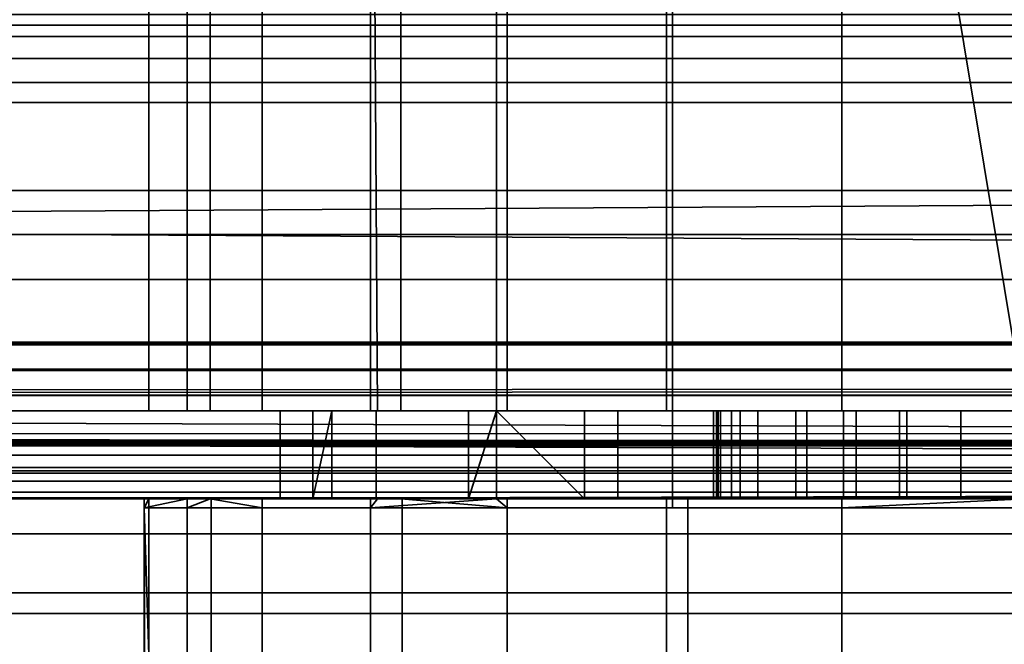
# Model space of a CAD drawing. Header units: millimetres. Extents: x -503 to 6703, y -110 to 249.
# Tile 1006 of 1056: x 4080.59 to 4091.77, y -29.65 to -22.56. Entities that reach past the tile are written whole.
import ezdxf

# ---------------------------------------------------------------- set-up
doc = ezdxf.new("R2010")
doc.units = ezdxf.units.MM
doc.layers.add('152', color=7, linetype='Continuous', true_color=0xffffff)

# ---------------------------------------------------------------- blocks, each defined once
blk = doc.blocks.new('UG_SURFACE_310')
at = {"layer": '152', "color": 250, "linetype": 'Continuous', "lineweight": 35}
for points in [[(4037.5, -21.648, 0.728), (4962.5, -21.648, 0.728), (4962.5, -22.621, 1.379), (4037.5, -22.621, 1.379)], [(4037.5, -23.5, 23.5), (4962.5, -23.5, 23.5), (4962.5, -22.5, 23.5), (4037.5, -22.5, 23.5)], [(4037.5, -22.621, 1.379), (4962.5, -22.621, 1.379), (4962.5, -23.272, 2.352), (4037.5, -23.272, 2.352)], [(4037.5, -23.272, 2.352), (4962.5, -23.272, 2.352), (4962.5, -23.5, 3.5), (4037.5, -23.5, 3.5)], [(4037.5, -23.5, 3.5), (4962.5, -23.5, 3.5), (4962.5, -23.5, 23.5), (4037.5, -23.5, 23.5)]]:
    blk.add_3dface(points, dxfattribs=at)
blk = doc.blocks.new('UG_SURFACE_311')
at = {"layer": '152', "color": 252, "linetype": 'Continuous', "lineweight": 35}
for points in [[(4037.5, -20.228, 24), (4962.5, -20.228, 24), (4962.5, -23.5, 24), (4037.5, -23.5, 24)], [(4037.5, -24.5, 30.5), (4962.5, -24.5, 30.5), (4962.5, -20.25, 30.5), (4037.5, -20.25, 30.5)], [(4037.5, -23, 28), (4962.5, -23, 28), (4962.5, -23.5, 29.5), (4037.5, -23.5, 29.5)], [(4037.5, -23.5, 26.5), (4962.5, -23.5, 26.5), (4962.5, -23, 28), (4037.5, -23, 28)], [(4037.5, -23.5, 0.5), (4962.5, -23.5, 0.5), (4962.5, -24.5, 0.5), (4037.5, -24.5, 0.5)], [(4037.5, -23.5, 24), (4962.5, -23.5, 24), (4962.5, -23.5, 0.5), (4037.5, -23.5, 0.5)], [(4037.5, -23.5, 29.5), (4962.5, -23.5, 29.5), (4962.5, -24.5, 29.5), (4037.5, -24.5, 29.5)], [(4037.5, -24.5, 26.5), (4962.5, -24.5, 26.5), (4962.5, -23.5, 26.5), (4037.5, -23.5, 26.5)], [(4037.5, -24.5, 0.5), (4962.5, -24.5, 0.5), (4962.5, -24.5, 26.5), (4037.5, -24.5, 26.5)], [(4037.5, -24.5, 29.5), (4962.5, -24.5, 29.5), (4962.5, -24.5, 30.5), (4037.5, -24.5, 30.5)]]:
    blk.add_3dface(points, dxfattribs=at)
blk = doc.blocks.new('UG_SURFACE_313')
at = {"layer": '152', "color": 35, "linetype": 'Continuous', "lineweight": 35}
for points in [[(4088, -13.4, 1108), (4096, -13.4, 1108), (4096, -28.1, 1108), (4088, -28.1, 1108)], [(4088, -13.4, 1100), (4088, -13.4, 1108), (4088, -28.1, 1108), (4088, -28.1, 1100)], [(4096, -13.4, 1100), (4088, -13.4, 1100), (4088, -28.1, 1100), (4096, -28.1, 1100)], [(4040, -14.5, 1002), (4114, -14.5, 1002), (4114, -27, 1002), (4040, -27, 1002)], [(4114, -14.5, 1159), (4040, -14.5, 1159), (4040, -27, 1159), (4114, -27, 1159)], [(4082.75, -14.5, 1003), (4079.25, -14.5, 1003), (4079.25, -27, 1003), (4082.75, -27, 1003)], [(4079.25, -14.5, 1158), (4082.75, -14.5, 1158), (4082.75, -27, 1158), (4079.25, -27, 1158)], [(4082.75, -14.5, 1107.185), (4082.055, -14.5, 1105.045), (4082.055, -27, 1105.045), (4082.75, -27, 1107.185)], [(4082.489, -14.5, 1100.91), (4082.489, -27, 1100.91), (4082.055, -27, 1105.045), (4082.055, -14.5, 1105.045)], [(4082.75, -27, 1100.459), (4082.489, -27, 1100.91), (4082.489, -14.5, 1100.91), (4082.75, -14.5, 1100.459)], [(4086, -14.5, 1003), (4082.75, -14.5, 1003), (4082.75, -27, 1003), (4086, -27, 1003)], [(4082.75, -14.5, 1158), (4086, -14.5, 1158), (4086, -27, 1158), (4082.75, -27, 1158)], [(4082.75, -27, 1107.185), (4083.34, -27, 1109), (4083.34, -14.5, 1109), (4082.75, -14.5, 1107.185)], [(4082.75, -14.5, 1100.459), (4084.569, -14.5, 1097.309), (4084.569, -27, 1097.309), (4082.75, -27, 1100.459)], [(4084.916, -14.5, 1110.75), (4083.34, -14.5, 1109), (4083.34, -27, 1109), (4084.916, -27, 1110.75)], [(4084.569, -14.5, 1097.309), (4086, -14.5, 1096.269), (4086, -27, 1096.269), (4084.65, -27, 1097.25)], [(4084.65, -27, 1097.25), (4084.569, -27, 1097.309), (4084.569, -14.5, 1097.309)], [(4086, -14.5, 1111.955), (4084.916, -14.5, 1110.75), (4084.916, -27, 1110.75), (4086, -27, 1111.955)], [(4098, -14.5, 1003), (4086, -14.5, 1003), (4086, -27, 1003), (4098, -27, 1003)], [(4086, -14.5, 1158), (4098, -14.5, 1158), (4098, -27, 1158), (4086, -27, 1158)], [(4086, -27, 1111.955), (4086.122, -27, 1112.09), (4086.122, -14.5, 1112.09), (4086, -14.5, 1111.955)], [(4086, -14.5, 1096.269), (4087.933, -14.5, 1094.864), (4087.933, -27, 1094.864), (4086, -27, 1096.269)], [(4086.122, -14.5, 1112.09), (4086.122, -27, 1112.09), (4089.921, -27, 1113.781), (4089.921, -14.5, 1113.781)], [(4092, -14.5, 1094), (4092, -27, 1094), (4087.933, -27, 1094.864), (4087.933, -14.5, 1094.864)], [(4094.079, -14.5, 1113.781), (4089.921, -14.5, 1113.781), (4092, -27, 1114)], [(4089.921, -14.5, 1113.781), (4089.921, -27, 1113.781), (4092, -27, 1114)], [(4963, -30, 2017), (4963, -19.41, 2017), (4037, -19.41, 2017), (4037, -24.75, 2017)], [(4039, -19.41, 30.5), (4961, -19.41, 30.5), (4037, -25, 30.5), (4037, -24.75, 30.5)], [(4961, -19.41, 30.5), (4963, -19.41, 30.5), (4963, -25, 30.5), (4037, -25, 30.5)], [(4127, -22.753, 1171.853), (4040, -22.753, 1171.853), (4040, -19.5, 1172.5), (4127, -19.5, 1172.5)], [(4127, -19.5, 996.5), (4040, -19.5, 996.5), (4040, -22.753, 997.147), (4127, -22.753, 997.147)], [(4127, -25.51, 1170.01), (4040, -25.51, 1170.01), (4040, -22.753, 1171.853), (4127, -22.753, 1171.853)], [(4127, -22.753, 997.147), (4040, -22.753, 997.147), (4040, -25.51, 998.99), (4127, -25.51, 998.99)], [(4037, -24.75, 2017), (4037, -30, 2017), (4963, -30, 2017)], [(4037, -30), (4037, -25), (4963, -25), (4963, -30)], [(4037, -25), (4037, -25, 30.5), (4963, -25, 30.5), (4963, -25)], [(4127, -27.353, 1167.253), (4040, -27.353, 1167.253), (4040, -25.51, 1170.01), (4127, -25.51, 1170.01)], [(4127, -25.51, 998.99), (4040, -25.51, 998.99), (4040, -27.353, 1001.747), (4127, -27.353, 1001.747)], [(4040, -27, 1002), (4114, -27, 1002), (4113.979, -27.257, 1002.051)], [(4113.979, -27.257, 1002.051), (4040, -27.26, 1002.035), (4040, -27, 1002)], [(4114, -27, 1159), (4040, -27, 1159), (4040, -27.383, 1158.924), (4113.968, -27.383, 1158.924)], [(4079.25, -27, 1110.75), (4082.75, -27, 1110.75), (4082.75, -27, 1107.185), (4082.055, -27, 1105.045)], [(4082.055, -27, 1105.045), (4082.489, -27, 1100.91), (4079.25, -27, 1097.25), (4079.25, -27, 1110.75)], [(4082.489, -27, 1100.91), (4082.75, -27, 1100.459), (4082.75, -27, 1097.25), (4079.25, -27, 1097.25)], [(4082.75, -27, 1158), (4082.75, -27, 1129.75), (4079.25, -27, 1129.75), (4079.25, -27, 1158)], [(4082.75, -27, 1129.75), (4082.75, -27, 1110.75), (4079.25, -27, 1110.75), (4079.25, -27, 1129.75)], [(4082.75, -27, 1097.25), (4082.75, -27, 1090.5), (4079.25, -27, 1090.5), (4079.25, -27, 1097.25)], [(4082.75, -27, 1090.5), (4082.75, -27, 1035), (4079.25, -27, 1035), (4079.25, -27, 1090.5)], [(4082.75, -27, 1035), (4082.75, -27, 1014.25), (4079.25, -27, 1014.25), (4079.25, -27, 1035)], [(4082.75, -27, 1014.25), (4082.75, -27, 1003), (4079.25, -27, 1003), (4079.25, -27, 1014.25)], [(4082.75, -27, 1090.5), (4086, -27, 1090.5), (4086, -27, 1037.918), (4085.684, -27, 1037.689)], [(4082.75, -27, 1035), (4083.917, -27, 1034.629), (4083.546, -27, 1031.115)], [(4083.546, -27, 1031.115), (4082.75, -27, 1014.25), (4082.75, -27, 1035)], [(4083.546, -27, 1031.115), (4084.637, -27, 1027.753), (4082.75, -27, 1014.25)], [(4082.75, -27, 1035), (4084.131, -27, 1035), (4083.917, -27, 1034.629)], [(4082.75, -27, 1110.75), (4082.75, -27, 1129.75), (4086, -27, 1129.75), (4086, -27, 1111.955)], [(4082.75, -27, 1110.75), (4084.916, -27, 1110.75), (4083.34, -27, 1109)], [(4082.75, -27, 1097.25), (4082.75, -27, 1100.459), (4084.569, -27, 1097.309)], [(4082.75, -27, 1090.5), (4082.75, -27, 1097.25), (4084.65, -27, 1097.25)], [(4084.65, -27, 1097.25), (4086, -27, 1096.269), (4086, -27, 1090.5), (4082.75, -27, 1090.5)], [(4084.569, -27, 1097.309), (4084.65, -27, 1097.25), (4082.75, -27, 1097.25)], [(4083.34, -27, 1109), (4082.75, -27, 1107.185), (4082.75, -27, 1110.75)], [(4086, -27, 1111.955), (4084.916, -27, 1110.75), (4082.75, -27, 1110.75)], [(4084.637, -27, 1027.753), (4086, -27, 1026.238), (4086, -27, 1014.25), (4082.75, -27, 1014.25)], [(4085.684, -27, 1037.689), (4084.131, -27, 1035), (4082.75, -27, 1035), (4082.75, -27, 1090.5)], [(4086, -27, 1158), (4086, -27, 1129.75), (4082.75, -27, 1129.75), (4082.75, -27, 1158)], [(4086, -27, 1014.25), (4086, -27, 1003), (4082.75, -27, 1003), (4082.75, -27, 1014.25)], [(4083.546, -28, 1031.115), (4083.546, -27, 1031.115), (4083.917, -27, 1034.629), (4083.917, -28, 1034.629)], [(4084.637, -28, 1027.753), (4084.637, -27, 1027.753), (4083.546, -27, 1031.115), (4083.546, -28, 1031.115)], [(4083.917, -28, 1034.629), (4083.917, -27, 1034.629), (4084.131, -27, 1035)], [(4084.131, -27, 1035), (4085.684, -27, 1037.689), (4085.684, -28, 1037.689), (4083.917, -28, 1034.629)], [(4086, -27, 1026.238), (4084.637, -27, 1027.753), (4084.637, -28, 1027.753), (4087, -28, 1025.126)], [(4085.684, -28, 1037.689), (4085.684, -27, 1037.689), (4086, -27, 1037.918)], [(4086, -27, 1037.918), (4088.543, -27, 1039.765), (4088.543, -28, 1039.765), (4085.684, -28, 1037.689)], [(4087, -28, 1025.126), (4087, -27, 1025.126), (4086, -27, 1026.238)], [(4098, -27, 1129.75), (4086, -27, 1129.75), (4091.272, -27, 1145.576), (4092.728, -27, 1145.576)], [(4086, -27, 1129.75), (4088.969, -27, 1147.25), (4089.943, -27, 1146.168)], [(4086, -27, 1158), (4098, -27, 1158), (4092, -27, 1152.5), (4090.577, -27, 1152.197)], [(4089.943, -27, 1146.168), (4091.272, -27, 1145.576), (4086, -27, 1129.75)], [(4086, -27, 1129.75), (4086, -27, 1158), (4088.671, -27, 1150.082), (4088.519, -27, 1148.634)], [(4090.577, -27, 1152.197), (4089.399, -27, 1151.342), (4086, -27, 1158)], [(4089.399, -27, 1151.342), (4088.671, -27, 1150.082), (4086, -27, 1158)], [(4088.519, -27, 1148.634), (4088.969, -27, 1147.25), (4086, -27, 1129.75)], [(4086, -27, 1090.5), (4088.5, -27, 1083.5), (4088.5, -27, 1081.5)], [(4086, -27, 1090.5), (4088.767, -27, 1084.839), (4088.5, -27, 1083.5)], [(4086, -27, 1090.5), (4089.525, -27, 1085.975), (4088.767, -27, 1084.839)], [(4086, -27, 1090.5), (4098, -27, 1090.5), (4092, -27, 1087), (4090.661, -27, 1086.734)], [(4090.661, -27, 1086.734), (4089.525, -27, 1085.975), (4086, -27, 1090.5)], [(4088.5, -27, 1081.5), (4092, -27, 1040.5), (4088.543, -27, 1039.765), (4086, -27, 1090.5)], [(4098, -27, 1003), (4086, -27, 1003), (4090.086, -27, 1008.381), (4092, -27, 1008)], [(4086, -27, 1003), (4088.464, -27, 1009.465), (4090.086, -27, 1008.381)], [(4086, -27, 1014.25), (4087, -27, 1014.25), (4087, -27, 1013)], [(4087, -27, 1013), (4087.38, -27, 1011.087), (4086, -27, 1003), (4086, -27, 1014.25)], [(4087.38, -27, 1011.087), (4088.464, -27, 1009.465), (4086, -27, 1003)], [(4086, -27, 1090.5), (4087.933, -27, 1094.864), (4092, -27, 1094)], [(4092, -27, 1094), (4096.067, -27, 1094.864), (4098, -27, 1090.5), (4086, -27, 1090.5)], [(4086, -27, 1090.5), (4086, -27, 1096.269), (4087.933, -27, 1094.864)], [(4092, -27, 1114), (4089.921, -27, 1113.781), (4086, -27, 1129.75), (4098, -27, 1129.75)], [(4089.921, -27, 1113.781), (4086.122, -27, 1112.09), (4086, -27, 1129.75)], [(4086.122, -27, 1112.09), (4086, -27, 1111.955), (4086, -27, 1129.75)], [(4087, -27, 1014.25), (4086, -27, 1014.25), (4086, -27, 1026.238), (4087, -27, 1025.126)], [(4088.543, -27, 1039.765), (4086, -27, 1037.918), (4086, -27, 1090.5)], [(4087, -28, 1013), (4087, -27, 1013), (4087, -27, 1014.25)], [(4087, -27, 1014.25), (4087, -27, 1025.126), (4087, -28, 1025.126), (4087, -28, 1013)], [(4087.38, -28, 1011.087), (4087.38, -27, 1011.087), (4087, -27, 1013), (4087, -28, 1013)], [(4088.464, -28, 1009.465), (4088.464, -27, 1009.465), (4087.38, -27, 1011.087), (4087.38, -28, 1011.087)], [(4090.086, -28, 1008.381), (4090.086, -27, 1008.381), (4088.464, -27, 1009.465), (4088.464, -28, 1009.465)], [(4088.5, -27, 1081.5), (4095.457, -27, 1039.765), (4092, -27, 1040.5)], [(4095.457, -27, 1039.765), (4088.5, -27, 1081.5), (4088.767, -27, 1080.161)], [(4088.5, -28, 1083.5), (4088.5, -27, 1083.5), (4088.767, -27, 1084.839), (4088.767, -28, 1084.839)], [(4088.5, -27, 1081.5), (4088.5, -27, 1083.5), (4088.5, -28, 1083.5), (4088.5, -28, 1081.5)], [(4088.767, -28, 1080.161), (4088.767, -27, 1080.161), (4088.5, -27, 1081.5), (4088.5, -28, 1081.5)], [(4088.519, -28, 1148.634), (4088.519, -27, 1148.634), (4088.671, -27, 1150.082), (4088.671, -28, 1150.082)], [(4088.969, -28, 1147.25), (4088.969, -27, 1147.25), (4088.519, -27, 1148.634), (4088.519, -28, 1148.634)], [(4088.543, -28, 1039.765), (4088.543, -27, 1039.765), (4092, -27, 1040.5), (4092, -28, 1040.5)], [(4088.671, -28, 1150.082), (4088.671, -27, 1150.082), (4089.399, -27, 1151.342), (4089.399, -28, 1151.342)], [(4098, -27, 1037.918), (4088.767, -27, 1080.161), (4089.525, -27, 1079.025)], [(4088.767, -27, 1080.161), (4098, -27, 1037.918), (4095.457, -27, 1039.765)], [(4088.767, -28, 1084.839), (4088.767, -27, 1084.839), (4089.525, -27, 1085.975), (4089.525, -28, 1085.975)], [(4089.525, -28, 1079.025), (4089.525, -27, 1079.025), (4088.767, -27, 1080.161), (4088.767, -28, 1080.161)], [(4089.943, -28, 1146.168), (4089.943, -27, 1146.168), (4088.969, -27, 1147.25), (4088.969, -28, 1147.25)], [(4089.399, -28, 1151.342), (4089.399, -27, 1151.342), (4090.577, -27, 1152.197), (4090.577, -28, 1152.197)], [(4098, -27, 1037.918), (4089.525, -27, 1079.025), (4090.661, -27, 1078.266)], [(4089.525, -28, 1085.975), (4089.525, -27, 1085.975), (4090.661, -27, 1086.734), (4090.661, -28, 1086.734)], [(4090.661, -28, 1078.266), (4090.661, -27, 1078.266), (4089.525, -27, 1079.025), (4089.525, -28, 1079.025)], [(4091.272, -28, 1145.576), (4091.272, -27, 1145.576), (4089.943, -27, 1146.168), (4089.943, -28, 1146.168)], [(4092, -28, 1008), (4092, -27, 1008), (4090.086, -27, 1008.381), (4090.086, -28, 1008.381)], [(4090.577, -28, 1152.197), (4090.577, -27, 1152.197), (4092, -27, 1152.5), (4092, -28, 1152.5)], [(4090.661, -27, 1078.266), (4092, -27, 1078), (4098, -27, 1037.918)], [(4090.661, -28, 1086.734), (4090.661, -27, 1086.734), (4092, -27, 1087), (4092, -28, 1087)], [(4092, -28, 1078), (4092, -27, 1078), (4090.661, -27, 1078.266), (4090.661, -28, 1078.266)], [(4092.728, -28, 1145.576), (4092.728, -27, 1145.576), (4091.272, -27, 1145.576), (4091.272, -28, 1145.576)], [(4040, -27.26, 1002.035), (4113.979, -27.257, 1002.051), (4113.968, -27.383, 1002.076)], [(4040, -27.26, 1002.035), (4113.968, -27.383, 1002.076), (4113.944, -27.503, 1002.136)], [(4113.944, -27.503, 1002.136), (4040, -27.503, 1002.136), (4040, -27.26, 1002.035)], [(4127, -28, 1164), (4040, -28, 1164), (4040, -27.353, 1167.253), (4127, -27.353, 1167.253)], [(4127, -27.353, 1001.747), (4040, -27.353, 1001.747), (4040, -27.503, 1002.136), (4113.944, -27.503, 1002.136)], [(4113.968, -27.383, 1158.924), (4040, -27.383, 1158.924), (4040, -27.707, 1158.707), (4113.879, -27.707, 1158.707)], [(4113.879, -27.707, 1158.707), (4040, -27.707, 1158.707), (4040, -27.924, 1158.383), (4113.744, -27.924, 1158.383)], [(4113.744, -27.924, 1158.383), (4040, -27.924, 1158.383), (4040, -28, 1158), (4113.586, -28, 1158)], [(4113.586, -28, 1158), (4040, -28, 1158), (4040, -28, 1164), (4127, -28, 1164)], [(4082.761, -43.5, 1011.173), (4082.761, -28, 1011.173), (4082, -28, 1015), (4082, -43.5, 1015)], [(4082, -28, 1015), (4082, -28, 1032), (4082, -43.5, 1032), (4082, -43.5, 1015)], [(4082, -43.5, 1032), (4082, -28, 1032), (4082.761, -28, 1035.827), (4082.761, -43.5, 1035.827)], [(4087, -28, 1013), (4087, -28, 1025.126), (4084.637, -28, 1027.753), (4082, -28, 1015)], [(4082, -28, 1032), (4082, -28, 1015), (4084.637, -28, 1027.753), (4083.546, -28, 1031.115)], [(4082, -28, 1015), (4082.761, -28, 1011.173), (4087, -28, 1013)], [(4083.546, -28, 1031.115), (4083.917, -28, 1034.629), (4082.761, -28, 1035.827), (4082, -28, 1032)], [(4084.929, -43.5, 1007.929), (4084.929, -28, 1007.929), (4082.761, -28, 1011.173), (4082.761, -43.5, 1011.173)], [(4082.761, -43.5, 1035.827), (4082.761, -28, 1035.827), (4084.929, -28, 1039.071), (4084.929, -43.5, 1039.071)], [(4084.929, -28, 1039.071), (4082.761, -28, 1035.827), (4083.917, -28, 1034.629), (4085.684, -28, 1037.689)], [(4082.761, -28, 1011.173), (4087.38, -28, 1011.087), (4087, -28, 1013)], [(4082.761, -28, 1011.173), (4084.929, -28, 1007.929), (4088.464, -28, 1009.465), (4087.38, -28, 1011.087)], [(4088.173, -43.5, 1005.761), (4088.173, -28, 1005.761), (4084.929, -28, 1007.929), (4084.929, -43.5, 1007.929)], [(4084.929, -43.5, 1039.071), (4084.929, -28, 1039.071), (4088.173, -28, 1041.239), (4088.173, -43.5, 1041.239)], [(4085.684, -28, 1037.689), (4088.543, -28, 1039.765), (4088.173, -28, 1041.239), (4084.929, -28, 1039.071)], [(4090.086, -28, 1008.381), (4088.464, -28, 1009.465), (4084.929, -28, 1007.929), (4088.173, -28, 1005.761)], [(4092, -43.5, 1005), (4092, -28, 1005), (4088.173, -28, 1005.761), (4088.173, -43.5, 1005.761)], [(4088.173, -43.5, 1041.239), (4088.173, -28, 1041.239), (4092, -28, 1042), (4092, -43.5, 1042)], [(4092, -28, 1042), (4088.173, -28, 1041.239), (4088.543, -28, 1039.765), (4092, -28, 1040.5)], [(4088.173, -28, 1005.761), (4092, -28, 1005), (4092, -28, 1008), (4090.086, -28, 1008.381)], [(4088.5, -28, 1081.5), (4093.339, -28, 1078.266), (4092, -28, 1078), (4090.661, -28, 1078.266)], [(4088.5, -28, 1081.5), (4095.5, -28, 1081.5), (4095.233, -28, 1080.161), (4094.475, -28, 1079.025)], [(4095.5, -28, 1083.5), (4088.5, -28, 1083.5), (4088.767, -28, 1084.839), (4089.525, -28, 1085.975)], [(4094.475, -28, 1079.025), (4093.339, -28, 1078.266), (4088.5, -28, 1081.5)], [(4088.5, -28, 1081.5), (4088.5, -28, 1083.5), (4095.5, -28, 1083.5), (4095.5, -28, 1081.5)], [(4090.661, -28, 1078.266), (4089.525, -28, 1079.025), (4088.767, -28, 1080.161), (4088.5, -28, 1081.5)], [(4088.969, -28, 1147.25), (4088.519, -28, 1148.634), (4088.671, -28, 1150.082), (4092, -28, 1149)], [(4088.671, -28, 1150.082), (4089.399, -28, 1151.342), (4090.577, -28, 1152.197), (4092, -28, 1149)], [(4091.272, -28, 1145.576), (4089.943, -28, 1146.168), (4088.969, -28, 1147.25), (4092, -28, 1149)], [(4089.525, -28, 1085.975), (4090.661, -28, 1086.734), (4095.5, -28, 1083.5)], [(4090.577, -28, 1152.197), (4092, -28, 1152.5), (4093.423, -28, 1152.197), (4092, -28, 1149)], [(4095.5, -28, 1083.5), (4090.661, -28, 1086.734), (4092, -28, 1087), (4093.339, -28, 1086.734)], [(4094.057, -28, 1146.168), (4092.728, -28, 1145.576), (4091.272, -28, 1145.576), (4092, -28, 1149)], [(4088, -28.1, 1100), (4082, -28.1, 1104), (4082.055, -28.1, 1102.955)], [(4082.489, -28.1, 1107.09), (4082, -28.1, 1104), (4088, -28.1, 1100), (4088, -28.1, 1108)], [(4082.489, -43.5, 1107.09), (4082.055, -43.5, 1102.955), (4082, -28.1, 1104)], [(4082.055, -43.5, 1102.955), (4082.055, -28.1, 1102.955), (4082, -28.1, 1104)], [(4082, -28.1, 1104), (4082.489, -28.1, 1107.09), (4082.489, -43.5, 1107.09)], [(4082.055, -28.1, 1102.955), (4083.34, -28.1, 1099), (4086.122, -28.1, 1095.91), (4088, -28.1, 1100)], [(4083.34, -43.5, 1099), (4083.34, -28.1, 1099), (4082.055, -28.1, 1102.955), (4082.055, -43.5, 1102.955)], [(4088, -28.1, 1108), (4084.569, -28.1, 1110.691), (4082.489, -28.1, 1107.09)], [(4082.489, -43.5, 1107.09), (4082.489, -28.1, 1107.09), (4084.569, -28.1, 1110.691), (4084.569, -43.5, 1110.691)], [(4086.122, -43.5, 1095.91), (4086.122, -28.1, 1095.91), (4083.34, -28.1, 1099), (4083.34, -43.5, 1099)], [(4087.933, -28.1, 1113.135), (4084.569, -28.1, 1110.691), (4088, -28.1, 1108)], [(4084.569, -43.5, 1110.691), (4084.569, -28.1, 1110.691), (4087.933, -28.1, 1113.135), (4087.933, -43.5, 1113.135)], [(4088, -28.1, 1100), (4086.122, -28.1, 1095.91), (4089.921, -28.1, 1094.218)], [(4089.921, -43.5, 1094.218), (4089.921, -28.1, 1094.218), (4086.122, -28.1, 1095.91), (4086.122, -43.5, 1095.91)], [(4088, -28.1, 1108), (4096, -28.1, 1108), (4092, -28.1, 1114), (4087.933, -28.1, 1113.135)], [(4087.933, -43.5, 1113.135), (4087.933, -28.1, 1113.135), (4092, -28.1, 1114), (4092, -43.5, 1114)], [(4096, -28.1, 1100), (4088, -28.1, 1100), (4089.921, -28.1, 1094.218), (4094.079, -28.1, 1094.218)], [(4094.079, -43.5, 1094.218), (4094.079, -28.1, 1094.218), (4089.921, -28.1, 1094.218), (4089.921, -43.5, 1094.218)]]:
    blk.add_3dface(points, dxfattribs=at)
blk = doc.blocks.new('UG_SURFACE_335')
at = {"layer": '152', "color": 252, "linetype": 'Continuous', "lineweight": 35}
for points in [[(4088, -13.4, 1108), (4096, -13.4, 1108), (4096, -28.1, 1108), (4088, -28.1, 1108)], [(4088, -13.4, 1100), (4088, -13.4, 1108), (4088, -28.1, 1108), (4088, -28.1, 1100)], [(4096, -13.4, 1100), (4088, -13.4, 1100), (4088, -28.1, 1100), (4096, -28.1, 1100)], [(4114, -14.5, 1159), (4040, -14.5, 1159), (4040, -27, 1159), (4114, -27, 1159)], [(4040, -14.5, 1002), (4114, -14.5, 1002), (4114, -27, 1002), (4040, -27, 1002)], [(4082.75, -14.5, 1003), (4079.25, -14.5, 1003), (4079.25, -27, 1003), (4082.75, -27, 1003)], [(4079.25, -14.5, 1158), (4082.75, -14.5, 1158), (4082.75, -27, 1158), (4079.25, -27, 1158)], [(4082.75, -14.5, 1107.185), (4082.055, -14.5, 1105.045), (4082.055, -27, 1105.045), (4082.75, -27, 1107.185)], [(4082.489, -14.5, 1100.91), (4082.489, -27, 1100.91), (4082.055, -27, 1105.045), (4082.055, -14.5, 1105.045)], [(4082.75, -27, 1100.459), (4082.489, -27, 1100.91), (4082.489, -14.5, 1100.91), (4082.75, -14.5, 1100.459)], [(4086, -14.5, 1003), (4082.75, -14.5, 1003), (4082.75, -27, 1003), (4086, -27, 1003)], [(4082.75, -14.5, 1158), (4086, -14.5, 1158), (4086, -27, 1158), (4082.75, -27, 1158)], [(4082.75, -27, 1107.185), (4083.34, -27, 1109), (4083.34, -14.5, 1109), (4082.75, -14.5, 1107.185)], [(4082.75, -14.5, 1100.459), (4084.569, -14.5, 1097.309), (4084.569, -27, 1097.309), (4082.75, -27, 1100.459)], [(4084.916, -14.5, 1110.75), (4083.34, -14.5, 1109), (4083.34, -27, 1109), (4084.916, -27, 1110.75)], [(4084.569, -14.5, 1097.309), (4086, -14.5, 1096.269), (4086, -27, 1096.269), (4084.65, -27, 1097.25)], [(4084.65, -27, 1097.25), (4084.569, -27, 1097.309), (4084.569, -14.5, 1097.309)], [(4086, -14.5, 1111.955), (4084.916, -14.5, 1110.75), (4084.916, -27, 1110.75), (4086, -27, 1111.955)], [(4098, -14.5, 1003), (4086, -14.5, 1003), (4086, -27, 1003), (4098, -27, 1003)], [(4086, -14.5, 1158), (4098, -14.5, 1158), (4098, -27, 1158), (4086, -27, 1158)], [(4086, -27, 1111.955), (4086.122, -27, 1112.09), (4086.122, -14.5, 1112.09), (4086, -14.5, 1111.955)], [(4086, -14.5, 1096.269), (4087.933, -14.5, 1094.864), (4087.933, -27, 1094.864), (4086, -27, 1096.269)], [(4086.122, -14.5, 1112.09), (4086.122, -27, 1112.09), (4089.921, -27, 1113.781), (4089.921, -14.5, 1113.781)], [(4092, -14.5, 1094), (4092, -27, 1094), (4087.933, -27, 1094.864), (4087.933, -14.5, 1094.864)], [(4094.079, -14.5, 1113.781), (4089.921, -14.5, 1113.781), (4092, -27, 1114)], [(4089.921, -14.5, 1113.781), (4089.921, -27, 1113.781), (4092, -27, 1114)], [(4114, -27, 1159), (4040, -27, 1159), (4040, -27.383, 1158.924), (4113.968, -27.383, 1158.924)], [(4113.968, -27.383, 1002.076), (4040, -27.383, 1002.076), (4040, -27, 1002), (4114, -27, 1002)], [(4079.25, -27, 1110.75), (4082.75, -27, 1110.75), (4082.75, -27, 1107.185), (4082.055, -27, 1105.045)], [(4082.055, -27, 1105.045), (4082.489, -27, 1100.91), (4079.25, -27, 1097.25), (4079.25, -27, 1110.75)], [(4082.489, -27, 1100.91), (4082.75, -27, 1100.459), (4082.75, -27, 1097.25), (4079.25, -27, 1097.25)], [(4082.75, -27, 1158), (4082.75, -27, 1129.75), (4079.25, -27, 1129.75), (4079.25, -27, 1158)], [(4082.75, -27, 1129.75), (4082.75, -27, 1110.75), (4079.25, -27, 1110.75), (4079.25, -27, 1129.75)], [(4082.75, -27, 1097.25), (4082.75, -27, 1090.5), (4079.25, -27, 1090.5), (4079.25, -27, 1097.25)], [(4082.75, -27, 1090.5), (4082.75, -27, 1035), (4079.25, -27, 1035), (4079.25, -27, 1090.5)], [(4082.75, -27, 1035), (4082.75, -27, 1014.25), (4079.25, -27, 1014.25), (4079.25, -27, 1035)], [(4082.75, -27, 1014.25), (4082.75, -27, 1003), (4079.25, -27, 1003), (4079.25, -27, 1014.25)], [(4082.75, -27, 1090.5), (4086, -27, 1090.5), (4086, -27, 1037.918), (4085.684, -27, 1037.689)], [(4082.75, -27, 1035), (4083.917, -27, 1034.629), (4083.546, -27, 1031.115)], [(4083.546, -27, 1031.115), (4082.75, -27, 1014.25), (4082.75, -27, 1035)], [(4083.546, -27, 1031.115), (4084.637, -27, 1027.753), (4082.75, -27, 1014.25)], [(4082.75, -27, 1035), (4084.131, -27, 1035), (4083.917, -27, 1034.629)], [(4082.75, -27, 1110.75), (4082.75, -27, 1129.75), (4086, -27, 1129.75), (4086, -27, 1111.955)], [(4082.75, -27, 1110.75), (4084.916, -27, 1110.75), (4083.34, -27, 1109)], [(4082.75, -27, 1097.25), (4082.75, -27, 1100.459), (4084.569, -27, 1097.309)], [(4082.75, -27, 1090.5), (4082.75, -27, 1097.25), (4084.65, -27, 1097.25)], [(4084.65, -27, 1097.25), (4086, -27, 1096.269), (4086, -27, 1090.5), (4082.75, -27, 1090.5)], [(4084.569, -27, 1097.309), (4084.65, -27, 1097.25), (4082.75, -27, 1097.25)], [(4083.34, -27, 1109), (4082.75, -27, 1107.185), (4082.75, -27, 1110.75)], [(4086, -27, 1111.955), (4084.916, -27, 1110.75), (4082.75, -27, 1110.75)], [(4084.637, -27, 1027.753), (4086, -27, 1026.238), (4086, -27, 1014.25), (4082.75, -27, 1014.25)], [(4085.684, -27, 1037.689), (4084.131, -27, 1035), (4082.75, -27, 1035), (4082.75, -27, 1090.5)], [(4086, -27, 1158), (4086, -27, 1129.75), (4082.75, -27, 1129.75), (4082.75, -27, 1158)], [(4086, -27, 1014.25), (4086, -27, 1003), (4082.75, -27, 1003), (4082.75, -27, 1014.25)], [(4083.546, -28, 1031.115), (4083.546, -27, 1031.115), (4083.917, -27, 1034.629), (4083.917, -28, 1034.629)], [(4084.637, -28, 1027.753), (4084.637, -27, 1027.753), (4083.546, -27, 1031.115), (4083.546, -28, 1031.115)], [(4084.131, -28, 1035), (4083.917, -28, 1034.629), (4083.917, -27, 1034.629), (4084.131, -27, 1035)], [(4084.131, -27, 1035), (4085.684, -27, 1037.689), (4085.684, -28, 1037.689), (4084.131, -28, 1035)], [(4086, -27, 1026.238), (4084.637, -27, 1027.753), (4084.637, -28, 1027.753), (4086, -28, 1026.238)], [(4086, -28, 1037.918), (4085.684, -28, 1037.689), (4085.684, -27, 1037.689), (4086, -27, 1037.918)], [(4086, -28, 1026.238), (4087, -28, 1025.126), (4087, -27, 1025.126), (4086, -27, 1026.238)], [(4086, -27, 1037.918), (4088.543, -27, 1039.765), (4088.543, -28, 1039.765), (4086, -28, 1037.918)], [(4098, -27, 1129.75), (4086, -27, 1129.75), (4091.272, -27, 1145.576), (4092.728, -27, 1145.576)], [(4086, -27, 1129.75), (4088.969, -27, 1147.25), (4089.943, -27, 1146.168)], [(4086, -27, 1158), (4098, -27, 1158), (4092, -27, 1152.5), (4090.577, -27, 1152.197)], [(4089.943, -27, 1146.168), (4091.272, -27, 1145.576), (4086, -27, 1129.75)], [(4086, -27, 1129.75), (4086, -27, 1158), (4088.671, -27, 1150.082), (4088.519, -27, 1148.634)], [(4090.577, -27, 1152.197), (4089.399, -27, 1151.342), (4086, -27, 1158)], [(4089.399, -27, 1151.342), (4088.671, -27, 1150.082), (4086, -27, 1158)], [(4088.519, -27, 1148.634), (4088.969, -27, 1147.25), (4086, -27, 1129.75)], [(4086, -27, 1090.5), (4088.5, -27, 1083.5), (4088.5, -27, 1081.5)], [(4086, -27, 1090.5), (4088.767, -27, 1084.839), (4088.5, -27, 1083.5)], [(4086, -27, 1090.5), (4089.525, -27, 1085.975), (4088.767, -27, 1084.839)], [(4086, -27, 1090.5), (4098, -27, 1090.5), (4092, -27, 1087), (4090.661, -27, 1086.734)], [(4090.661, -27, 1086.734), (4089.525, -27, 1085.975), (4086, -27, 1090.5)], [(4088.5, -27, 1081.5), (4092, -27, 1040.5), (4088.543, -27, 1039.765), (4086, -27, 1090.5)], [(4098, -27, 1003), (4086, -27, 1003), (4090.086, -27, 1008.381), (4092, -27, 1008)], [(4086, -27, 1003), (4088.464, -27, 1009.465), (4090.086, -27, 1008.381)], [(4086, -27, 1014.25), (4087, -27, 1014.25), (4087, -27, 1013)], [(4087, -27, 1013), (4087.38, -27, 1011.087), (4086, -27, 1003), (4086, -27, 1014.25)], [(4087.38, -27, 1011.087), (4088.464, -27, 1009.465), (4086, -27, 1003)], [(4086, -27, 1090.5), (4087.933, -27, 1094.864), (4092, -27, 1094)], [(4092, -27, 1094), (4096.067, -27, 1094.864), (4098, -27, 1090.5), (4086, -27, 1090.5)], [(4086, -27, 1090.5), (4086, -27, 1096.269), (4087.933, -27, 1094.864)], [(4092, -27, 1114), (4089.921, -27, 1113.781), (4086, -27, 1129.75), (4098, -27, 1129.75)], [(4089.921, -27, 1113.781), (4086.122, -27, 1112.09), (4086, -27, 1129.75)], [(4086.122, -27, 1112.09), (4086, -27, 1111.955), (4086, -27, 1129.75)], [(4087, -27, 1014.25), (4086, -27, 1014.25), (4086, -27, 1026.238), (4087, -27, 1025.126)], [(4088.543, -27, 1039.765), (4086, -27, 1037.918), (4086, -27, 1090.5)], [(4087, -28, 1014.25), (4087, -28, 1013), (4087, -27, 1013), (4087, -27, 1014.25)], [(4087, -27, 1014.25), (4087, -27, 1025.126), (4087, -28, 1025.126), (4087, -28, 1014.25)], [(4087.38, -28, 1011.087), (4087.38, -27, 1011.087), (4087, -27, 1013), (4087, -28, 1013)], [(4088.464, -28, 1009.465), (4088.464, -27, 1009.465), (4087.38, -27, 1011.087), (4087.38, -28, 1011.087)], [(4090.086, -28, 1008.381), (4090.086, -27, 1008.381), (4088.464, -27, 1009.465), (4088.464, -28, 1009.465)], [(4088.5, -28, 1083.5), (4088.5, -27, 1083.5), (4088.767, -27, 1084.839), (4088.767, -28, 1084.839)], [(4088.5, -27, 1081.5), (4088.5, -27, 1083.5), (4088.5, -28, 1083.5), (4088.5, -28, 1081.5)], [(4088.767, -28, 1080.161), (4088.767, -27, 1080.161), (4088.5, -27, 1081.5), (4088.5, -28, 1081.5)], [(4088.5, -27, 1081.5), (4095.457, -27, 1039.765), (4092, -27, 1040.5)], [(4095.457, -27, 1039.765), (4088.5, -27, 1081.5), (4088.767, -27, 1080.161)], [(4088.519, -28, 1148.634), (4088.519, -27, 1148.634), (4088.671, -27, 1150.082), (4088.671, -28, 1150.082)], [(4088.969, -28, 1147.25), (4088.969, -27, 1147.25), (4088.519, -27, 1148.634), (4088.519, -28, 1148.634)], [(4088.543, -28, 1039.765), (4088.543, -27, 1039.765), (4092, -27, 1040.5), (4092, -28, 1040.5)], [(4088.671, -28, 1150.082), (4088.671, -27, 1150.082), (4089.399, -27, 1151.342), (4089.399, -28, 1151.342)], [(4088.767, -28, 1084.839), (4088.767, -27, 1084.839), (4089.525, -27, 1085.975), (4089.525, -28, 1085.975)], [(4089.525, -28, 1079.025), (4089.525, -27, 1079.025), (4088.767, -27, 1080.161), (4088.767, -28, 1080.161)], [(4098, -27, 1037.918), (4088.767, -27, 1080.161), (4089.525, -27, 1079.025)], [(4088.767, -27, 1080.161), (4098, -27, 1037.918), (4095.457, -27, 1039.765)], [(4089.943, -28, 1146.168), (4089.943, -27, 1146.168), (4088.969, -27, 1147.25), (4088.969, -28, 1147.25)], [(4089.399, -28, 1151.342), (4089.399, -27, 1151.342), (4090.577, -27, 1152.197), (4090.577, -28, 1152.197)], [(4089.525, -28, 1085.975), (4089.525, -27, 1085.975), (4090.661, -27, 1086.734), (4090.661, -28, 1086.734)], [(4090.661, -28, 1078.266), (4090.661, -27, 1078.266), (4089.525, -27, 1079.025), (4089.525, -28, 1079.025)], [(4098, -27, 1037.918), (4089.525, -27, 1079.025), (4090.661, -27, 1078.266)], [(4091.272, -28, 1145.576), (4091.272, -27, 1145.576), (4089.943, -27, 1146.168), (4089.943, -28, 1146.168)], [(4092, -28, 1008), (4092, -27, 1008), (4090.086, -27, 1008.381), (4090.086, -28, 1008.381)], [(4090.577, -28, 1152.197), (4090.577, -27, 1152.197), (4092, -27, 1152.5), (4092, -28, 1152.5)], [(4090.661, -28, 1086.734), (4090.661, -27, 1086.734), (4092, -27, 1087), (4092, -28, 1087)], [(4092, -28, 1078), (4092, -27, 1078), (4090.661, -27, 1078.266), (4090.661, -28, 1078.266)], [(4090.661, -27, 1078.266), (4092, -27, 1078), (4098, -27, 1037.918)], [(4092.728, -28, 1145.576), (4092.728, -27, 1145.576), (4091.272, -27, 1145.576), (4091.272, -28, 1145.576)], [(4113.968, -27.383, 1158.924), (4040, -27.383, 1158.924), (4040, -27.707, 1158.707), (4113.879, -27.707, 1158.707)], [(4113.879, -27.707, 1002.293), (4040, -27.707, 1002.293), (4040, -27.383, 1002.076), (4113.968, -27.383, 1002.076)], [(4113.879, -27.707, 1158.707), (4040, -27.707, 1158.707), (4040, -27.924, 1158.383), (4113.744, -27.924, 1158.383)], [(4113.744, -27.924, 1002.617), (4040, -27.924, 1002.617), (4040, -27.707, 1002.293), (4113.879, -27.707, 1002.293)], [(4113.744, -27.924, 1158.383), (4040, -27.924, 1158.383), (4040, -28, 1158), (4079.25, -28, 1158)], [(4079.25, -28, 1003), (4040, -28, 1003), (4040, -27.924, 1002.617), (4113.744, -27.924, 1002.617)], [(4113.744, -27.924, 1158.383), (4079.25, -28, 1158), (4082.75, -28, 1158)], [(4082.75, -28, 1003), (4079.25, -28, 1003), (4113.744, -27.924, 1002.617)], [(4113.744, -27.924, 1158.383), (4082.75, -28, 1158), (4086, -28, 1158)], [(4113.744, -27.924, 1002.617), (4086, -28, 1003), (4082.75, -28, 1003)], [(4086, -28, 1158), (4098, -28, 1158), (4113.744, -27.924, 1158.383)], [(4113.744, -27.924, 1002.617), (4098, -28, 1003), (4086, -28, 1003)], [(4079.25, -28, 1110.75), (4079.25, -28, 1097.25), (4082.489, -28, 1100.91), (4082.055, -28, 1105.045)], [(4079.25, -28, 1097.25), (4082.75, -28, 1097.25), (4082.75, -28, 1100.459), (4082.489, -28, 1100.91)], [(4082.055, -28, 1105.045), (4082.75, -28, 1107.185), (4082.75, -28, 1110.75), (4079.25, -28, 1110.75)], [(4079.25, -28, 1158), (4079.25, -28, 1129.75), (4082.75, -28, 1129.75), (4082.75, -28, 1158)], [(4079.25, -28, 1129.75), (4079.25, -28, 1110.75), (4082.75, -28, 1110.75), (4082.75, -28, 1129.75)], [(4079.25, -28, 1097.25), (4079.25, -28, 1090.5), (4082.75, -28, 1090.5), (4082.75, -28, 1097.25)], [(4079.25, -28, 1090.5), (4079.25, -28, 1035), (4082.75, -28, 1035), (4082.75, -28, 1090.5)], [(4079.25, -28, 1035), (4079.25, -28, 1014.25), (4082.75, -28, 1014.25), (4082.75, -28, 1035)], [(4079.25, -28, 1014.25), (4079.25, -28, 1003), (4082.75, -28, 1003), (4082.75, -28, 1014.25)], [(4082.489, -28, 1100.91), (4082.489, -28.1, 1100.91), (4082, -28.1, 1104)], [(4082, -28.1, 1104), (4082.055, -28, 1105.045), (4082.489, -28, 1100.91)], [(4082, -28.1, 1104), (4082.055, -28.1, 1105.045), (4082.055, -28, 1105.045)], [(4082.75, -28, 1107.185), (4082.055, -28, 1105.045), (4082.055, -28.1, 1105.045), (4083.34, -28.1, 1109)], [(4082.489, -28.1, 1100.91), (4082.489, -28, 1100.91), (4082.75, -28, 1100.459)], [(4082.75, -28, 1100.459), (4084.569, -28, 1097.309), (4084.569, -28.1, 1097.309), (4082.489, -28.1, 1100.91)], [(4082.75, -28, 1035), (4082.75, -28, 1014.25), (4083.546, -28, 1031.115)], [(4082.75, -28, 1014.25), (4084.637, -28, 1027.753), (4083.546, -28, 1031.115)], [(4082.75, -28, 1014.25), (4086, -28, 1014.25), (4086, -28, 1026.238), (4084.637, -28, 1027.753)], [(4083.546, -28, 1031.115), (4083.917, -28, 1034.629), (4082.75, -28, 1035)], [(4082.75, -28, 1090.5), (4082.75, -28, 1035), (4084.131, -28, 1035), (4085.684, -28, 1037.689)], [(4082.75, -28, 1090.5), (4086, -28, 1090.5), (4086, -28, 1096.269), (4084.65, -28, 1097.25)], [(4082.75, -28, 1097.25), (4084.65, -28, 1097.25), (4084.569, -28, 1097.309)], [(4082.75, -28, 1110.75), (4082.75, -28, 1107.185), (4083.34, -28, 1109)], [(4082.75, -28, 1110.75), (4084.916, -28, 1110.75), (4086, -28, 1111.955)], [(4086, -28, 1111.955), (4086, -28, 1129.75), (4082.75, -28, 1129.75), (4082.75, -28, 1110.75)], [(4083.34, -28, 1109), (4084.916, -28, 1110.75), (4082.75, -28, 1110.75)], [(4084.569, -28, 1097.309), (4082.75, -28, 1100.459), (4082.75, -28, 1097.25)], [(4084.65, -28, 1097.25), (4082.75, -28, 1097.25), (4082.75, -28, 1090.5)], [(4085.684, -28, 1037.689), (4086, -28, 1037.918), (4086, -28, 1090.5), (4082.75, -28, 1090.5)], [(4083.917, -28, 1034.629), (4084.131, -28, 1035), (4082.75, -28, 1035)], [(4082.75, -28, 1158), (4082.75, -28, 1129.75), (4086, -28, 1129.75), (4086, -28, 1158)], [(4082.75, -28, 1014.25), (4082.75, -28, 1003), (4086, -28, 1003), (4086, -28, 1014.25)], [(4083.34, -28.1, 1109), (4083.34, -28, 1109), (4082.75, -28, 1107.185)], [(4084.916, -28, 1110.75), (4083.34, -28, 1109), (4083.34, -28.1, 1109), (4086.122, -28.1, 1112.09)], [(4084.569, -28.1, 1097.309), (4084.65, -28, 1097.25), (4086, -28, 1096.269)], [(4084.569, -28.1, 1097.309), (4084.569, -28, 1097.309), (4084.65, -28, 1097.25)], [(4086, -28, 1096.269), (4087.933, -28, 1094.864), (4087.933, -28.1, 1094.864), (4084.569, -28.1, 1097.309)], [(4086.122, -28.1, 1112.09), (4086, -28, 1111.955), (4084.916, -28, 1110.75)], [(4098, -28, 1158), (4086, -28, 1158), (4092, -28, 1152.5), (4093.423, -28, 1152.197)], [(4086, -28, 1158), (4089.399, -28, 1151.342), (4090.577, -28, 1152.197)], [(4086, -28, 1158), (4088.671, -28, 1150.082), (4089.399, -28, 1151.342)], [(4090.577, -28, 1152.197), (4092, -28, 1152.5), (4086, -28, 1158)], [(4086, -28, 1129.75), (4088.969, -28, 1147.25), (4088.519, -28, 1148.634)], [(4088.519, -28, 1148.634), (4088.671, -28, 1150.082), (4086, -28, 1158), (4086, -28, 1129.75)], [(4086, -28, 1129.75), (4091.272, -28, 1145.576), (4089.943, -28, 1146.168)], [(4086, -28, 1129.75), (4098, -28, 1129.75), (4092.728, -28, 1145.576), (4091.272, -28, 1145.576)], [(4089.943, -28, 1146.168), (4088.969, -28, 1147.25), (4086, -28, 1129.75)], [(4086, -28, 1090.5), (4088.5, -28, 1081.5), (4088.5, -28, 1083.5)], [(4086, -28, 1090.5), (4088.543, -28, 1039.765), (4088.767, -28, 1080.161), (4088.5, -28, 1081.5)], [(4088.5, -28, 1083.5), (4088.767, -28, 1084.839), (4086, -28, 1090.5)], [(4086, -28, 1090.5), (4089.525, -28, 1085.975), (4090.661, -28, 1086.734)], [(4098, -28, 1090.5), (4086, -28, 1090.5), (4092, -28, 1087), (4093.339, -28, 1086.734)], [(4088.767, -28, 1084.839), (4089.525, -28, 1085.975), (4086, -28, 1090.5)], [(4090.661, -28, 1086.734), (4092, -28, 1087), (4086, -28, 1090.5)], [(4086, -28, 1090.5), (4086, -28, 1037.918), (4088.543, -28, 1039.765)], [(4086, -28, 1014.25), (4086, -28, 1003), (4087.38, -28, 1011.087), (4087, -28, 1013)], [(4092, -28, 1008), (4090.086, -28, 1008.381), (4086, -28, 1003), (4098, -28, 1003)], [(4086, -28, 1003), (4088.464, -28, 1009.465), (4087.38, -28, 1011.087)], [(4090.086, -28, 1008.381), (4088.464, -28, 1009.465), (4086, -28, 1003)], [(4092, -28, 1094), (4087.933, -28, 1094.864), (4086, -28, 1090.5), (4098, -28, 1090.5)], [(4086, -28, 1129.75), (4089.921, -28, 1113.781), (4092, -28, 1114)], [(4092, -28, 1114), (4094.079, -28, 1113.781), (4098, -28, 1129.75), (4086, -28, 1129.75)], [(4086, -28, 1129.75), (4086.122, -28, 1112.09), (4089.921, -28, 1113.781)], [(4086, -28, 1129.75), (4086, -28, 1111.955), (4086.122, -28, 1112.09)], [(4087.933, -28, 1094.864), (4086, -28, 1096.269), (4086, -28, 1090.5)], [(4087, -28, 1025.126), (4086, -28, 1026.238), (4086, -28, 1014.25), (4087, -28, 1014.25)], [(4087, -28, 1013), (4087, -28, 1014.25), (4086, -28, 1014.25)], [(4086.122, -28.1, 1112.09), (4086.122, -28, 1112.09), (4086, -28, 1111.955)], [(4086.122, -28, 1112.09), (4086.122, -28.1, 1112.09), (4089.921, -28.1, 1113.781), (4089.921, -28, 1113.781)], [(4092, -28, 1094), (4092, -28.1, 1094), (4087.933, -28.1, 1094.864), (4087.933, -28, 1094.864)], [(4088.543, -28, 1039.765), (4089.525, -28, 1079.025), (4088.767, -28, 1080.161)], [(4088.543, -28, 1039.765), (4092, -28, 1040.5), (4092, -28, 1078), (4090.661, -28, 1078.266)], [(4090.661, -28, 1078.266), (4089.525, -28, 1079.025), (4088.543, -28, 1039.765)], [(4092, -28, 1114), (4089.921, -28.1, 1113.781), (4094.079, -28.1, 1113.781)], [(4092, -28, 1114), (4089.921, -28, 1113.781), (4089.921, -28.1, 1113.781)], [(4088, -28.1, 1100), (4088, -28.1, 1108), (4082, -28.1, 1104), (4082.489, -28.1, 1100.91)], [(4082.055, -28.1, 1105.045), (4082, -28.1, 1104), (4088, -28.1, 1108)], [(4088, -28.1, 1108), (4086.122, -28.1, 1112.09), (4083.34, -28.1, 1109), (4082.055, -28.1, 1105.045)], [(4082.489, -28.1, 1100.91), (4084.569, -28.1, 1097.309), (4088, -28.1, 1100)], [(4088, -28.1, 1100), (4084.569, -28.1, 1097.309), (4087.933, -28.1, 1094.864)], [(4089.921, -28.1, 1113.781), (4086.122, -28.1, 1112.09), (4088, -28.1, 1108)], [(4087.933, -28.1, 1094.864), (4092, -28.1, 1094), (4096, -28.1, 1100), (4088, -28.1, 1100)], [(4088, -28.1, 1108), (4096, -28.1, 1108), (4094.079, -28.1, 1113.781), (4089.921, -28.1, 1113.781)]]:
    blk.add_3dface(points, dxfattribs=at)
blk = doc.blocks.new('UG_SURFACE_386')
at = {"layer": '152', "color": 252, "linetype": 'Continuous', "lineweight": 35}
for points in [[(4031.5, -26.22, 2021.75), (4968.5, -26.22, 2021.75), (4968.5, 62.62, 2021.75), (4031.5, 62.62, 2021.75)], [(4033, -26.22, 2020.25), (4033, 62.62, 2020.25), (4967, 62.62, 2020.25), (4967, -26.22, 2020.25)], [(3978, -9.3, 2075.25), (3978, -26.22, 2075.25), (5022, -26.22, 2075.25), (5022, -9.3, 2075.25)], [(3979.5, -9.3, 2073.75), (5020.5, -9.3, 2073.75), (5020.5, -26.22, 2073.75), (3979.5, -26.22, 2073.75)], [(5022, -26.22, 2075.25), (3978, -26.22, 2075.25), (3978.059, -26.821, 2075.191)], [(5021.941, -26.821, 2075.191), (5022, -26.22, 2075.25), (3978.059, -26.821, 2075.191)], [(3979.5, -26.22, 2073.75), (5020.5, -26.22, 2073.75), (5020.47, -26.528, 2073.72)], [(3979.53, -26.528, 2073.72), (3979.5, -26.22, 2073.75), (5020.47, -26.528, 2073.72)], [(4968.53, -26.528, 2021.78), (4031.5, -26.22, 2021.75), (4031.47, -26.528, 2021.78)], [(4968.53, -26.528, 2021.78), (4968.5, -26.22, 2021.75), (4031.5, -26.22, 2021.75)], [(4032.941, -26.821, 2020.309), (4967, -26.22, 2020.25), (4967.059, -26.821, 2020.309)], [(4032.941, -26.821, 2020.309), (4033, -26.22, 2020.25), (4967, -26.22, 2020.25)], [(5020.47, -26.528, 2073.72), (5020.38, -26.825, 2073.63), (3979.62, -26.825, 2073.63), (3979.53, -26.528, 2073.72)], [(4031.47, -26.528, 2021.78), (4031.38, -26.825, 2021.87), (4968.62, -26.825, 2021.87)], [(4031.47, -26.528, 2021.78), (4968.62, -26.825, 2021.87), (4968.53, -26.528, 2021.78)], [(3978.059, -26.821, 2075.191), (3978.235, -27.399, 2075.016), (5021.766, -27.399, 2075.016), (5021.941, -26.821, 2075.191)], [(5020.037, -27.337, 2073.287), (3979.963, -27.337, 2073.287), (3979.62, -26.825, 2073.63), (5020.38, -26.825, 2073.63)], [(4968.62, -26.825, 2021.87), (4031.38, -26.825, 2021.87), (4031.037, -27.337, 2022.213), (4968.963, -27.337, 2022.213)], [(4967.059, -26.821, 2020.309), (4032.765, -27.399, 2020.484), (4032.941, -26.821, 2020.309)], [(4967.059, -26.821, 2020.309), (4967.235, -27.399, 2020.484), (4032.765, -27.399, 2020.484)], [(5019.525, -27.68, 2072.775), (3980.475, -27.68, 2072.775), (3979.963, -27.337, 2073.287), (5020.037, -27.337, 2073.287)], [(4968.963, -27.337, 2022.213), (4031.037, -27.337, 2022.213), (4030.525, -27.68, 2022.725), (4969.475, -27.68, 2022.725)], [(5021.766, -27.399, 2075.016), (3978.235, -27.399, 2075.016), (3978.902, -28.398, 2074.348), (5021.098, -28.398, 2074.348)], [(4967.902, -28.398, 2021.152), (4032.098, -28.398, 2021.152), (4032.765, -27.399, 2020.484), (4967.235, -27.399, 2020.484)], [(5018.92, -27.8, 2072.17), (3981.08, -27.8, 2072.17), (3980.475, -27.68, 2072.775), (5019.525, -27.68, 2072.775)], [(4969.475, -27.68, 2022.725), (4030.525, -27.68, 2022.725), (4029.92, -27.8, 2023.33), (4970.08, -27.8, 2023.33)], [(3981.08, -27.8, 2072.17), (5018.92, -27.8, 2072.17), (4970.08, -27.8, 2023.33), (4029.92, -27.8, 2023.33)], [(5021.098, -28.398, 2074.348), (3978.902, -28.398, 2074.348), (3979.901, -29.066, 2073.349), (5020.099, -29.066, 2073.349)], [(4968.901, -29.066, 2022.151), (4031.099, -29.066, 2022.151), (4032.098, -28.398, 2021.152), (4967.902, -28.398, 2021.152)], [(5020.099, -29.066, 2073.349), (3979.901, -29.066, 2073.349), (3981.08, -29.3, 2072.17), (5018.92, -29.3, 2072.17)], [(4970.08, -29.3, 2023.33), (4029.92, -29.3, 2023.33), (4031.099, -29.066, 2022.151), (4968.901, -29.066, 2022.151)], [(3981.08, -29.3, 2072.17), (4029.92, -29.3, 2023.33), (4970.08, -29.3, 2023.33), (5018.92, -29.3, 2072.17)]]:
    blk.add_3dface(points, dxfattribs=at)
blk = doc.blocks.new('UG_SURFACE_397')
at = {"layer": '152', "color": 252, "linetype": 'Continuous', "lineweight": 35}
for points in [[(4034, -21.493, -7.845), (4966, -21.493, -7.845), (4966, -27.644, -10.084), (4034, -27.644, -10.084)], [(4034, -27.986, -9.144), (4966, -27.986, -9.144), (4966, -21.835, -6.906), (4034, -21.835, -6.906)], [(4966, -27.644, -10.084), (4966, -27.986, -9.144), (4034, -27.986, -9.144), (4034, -27.644, -10.084)]]:
    blk.add_3dface(points, dxfattribs=at)

msp = doc.modelspace()

# ---------------------------------------------------------------- linework, layer by layer
at = {"layer": '152', "color": 251, "linetype": 'Continuous', "lineweight": -3, "true_color": 0x636466}
for p, q in [((4088, -28.1, 1100), (4088, -13.4, 1100)), ((4088, -28.1, 1108), (4088, -13.4, 1108)), ((4088, -28.1, 1108), (4088, -13.4, 1108)), ((4088, -28.1, 1100), (4088, -13.4, 1100)), ((4962.5, -23, 28), (4037.5, -23, 28)), ((4962.5, -23.5, 29.5), (4037.5, -23.5, 29.5)), ((4962.5, -23.5, 24), (4037.5, -23.5, 24)), ((4962.5, -23.5, 3.5), (4037.5, -23.5, 3.5)), ((4962.5, -23.5, 23.5), (4037.5, -23.5, 23.5)), ((4962.5, -23.5, 26.5), (4037.5, -23.5, 26.5)), ((4962.5, -23.5, 0.5), (4037.5, -23.5, 0.5)), ((4962.5, -23.5, 29.5), (4037.5, -23.5, 29.5)), ((4962.5, -24.5, 0.5), (4037.5, -24.5, 0.5)), ((4962.5, -24.5, 26.5), (4037.5, -24.5, 26.5)), ((4962.5, -24.5, 30.5), (4037.5, -24.5, 30.5)), ((4962.5, -24.5, 29.5), (4037.5, -24.5, 29.5)), ((4963, -25), (4037, -25)), ((4037, -25, 30.5), (4963, -25, 30.5)), ((5022, -26.22, 2075.25), (3978, -26.22, 2075.25)), ((5020.5, -26.22, 2073.75), (3979.5, -26.22, 2073.75)), ((4968.5, -26.22, 2021.75), (4031.5, -26.22, 2021.75)), ((4967, -26.22, 2020.25), (4033, -26.22, 2020.25)), ((4114, -27, 1002), (4040, -27, 1002)), ((4113.586, -27, 1158), (4040, -27, 1158)), ((4113.586, -27, 1003), (4040, -27, 1003)), ((4040, -27, 1159), (4114, -27, 1159)), ((4113.586, -27, 1158), (4040, -27, 1158)), ((4113.586, -27, 1003), (4040, -27, 1003)), ((4040, -27, 1159), (4114, -27, 1159)), ((4114, -27, 1002), (4040, -27, 1002)), ((4087, -28, 1025.126), (4087, -27, 1025.126)), ((4087, -27, 1013), (4087, -27, 1025.126)), ((4087, -28, 1013), (4087, -27, 1013)), ((4087, -27, 1013), (4087, -27, 1025.126)), ((4087, -28, 1025.126), (4087, -27, 1025.126)), ((4087, -28, 1013), (4087, -27, 1013)), ((4088.5, -27, 1081.5), (4088.5, -27, 1083.5)), ((4088.5, -28, 1081.5), (4088.5, -27, 1081.5)), ((4088.5, -28, 1083.5), (4088.5, -27, 1083.5)), ((4088.5, -28, 1081.5), (4088.5, -27, 1081.5)), ((4088.5, -27, 1081.5), (4088.5, -27, 1083.5)), ((4088.5, -28, 1083.5), (4088.5, -27, 1083.5)), ((4113.944, -27.503, 1002.136), (4040, -27.503, 1002.136)), ((4966, -27.644, -10.084), (4034, -27.644, -10.084)), ((5018.92, -27.8, 2072.17), (3981.08, -27.8, 2072.17)), ((4970.08, -27.8, 2023.33), (4029.92, -27.8, 2023.33)), ((4966, -27.986, -9.144), (4034, -27.986, -9.144)), ((4127, -28, 1164), (4040, -28, 1164)), ((4113.586, -28, 1158), (4040, -28, 1158)), ((4040, -28, 1003), (4113.586, -28, 1003)), ((4113.586, -28, 1158), (4040, -28, 1158)), ((4082, -43.5, 1032), (4082, -28, 1032)), ((4082, -43.5, 1015), (4082, -28, 1015)), ((4082, -28, 1015), (4082, -28, 1032)), ((4087, -28, 1013), (4087, -28, 1025.126)), ((4087, -28, 1013), (4087, -28, 1025.126)), ((4088.5, -28, 1081.5), (4088.5, -28, 1083.5)), ((4088.5, -28, 1081.5), (4088.5, -28, 1083.5)), ((4088, -28.1, 1108), (4096, -28.1, 1108)), ((4088, -28.1, 1100), (4088, -28.1, 1108)), ((4096, -28.1, 1100), (4088, -28.1, 1100)), ((4096, -28.1, 1100), (4088, -28.1, 1100)), ((4088, -28.1, 1108), (4096, -28.1, 1108)), ((4088, -28.1, 1100), (4088, -28.1, 1108)), ((5018.92, -29.3, 2072.17), (3981.08, -29.3, 2072.17)), ((4970.08, -29.3, 2023.33), (4029.92, -29.3, 2023.33))]:
    msp.add_line(p, q, dxfattribs=at)
at = {"layer": '152', "color": 251, "linetype": 'Continuous', "lineweight": -3, "true_color": 0x636466, "extrusion": (0, -1, 0)}
for centre in [(4092, 1104, 27), (4092, 1104, 27), (4092, 1104, 28), (4092, 1104, 28.1), (4092, 1104, 28.1)]:
    msp.add_circle(centre, 10, dxfattribs=at)
at = {"layer": '152', "color": 251, "linetype": 'Continuous', "lineweight": -3, "true_color": 0x636466, "extrusion": (0, 1, 0)}
for centre in [(-4092, 1149, -27), (-4092, 1149, -27), (-4092, 1149, -28), (-4092, 1149, -28)]:
    msp.add_circle(centre, 3.5, dxfattribs=at)
for centre, radius, start, end in [((-4092, 1032, -27), 8.5, 306.0319, 233.9681), ((-4092, 1032, -27), 8.5, 306.0319, 233.9681), ((-4092, 1013, -27), 5, 180, 0), ((-4092, 1013, -27), 5, 180, 0), ((-4092, 1081.5, -27), 3.5, 180, 0), ((-4092, 1083.5, -27), 3.5, 0, 180), ((-4092, 1081.5, -27), 3.5, 180, 0), ((-4092, 1083.5, -27), 3.5, 0, 180), ((-4092, 1015, -28), 10, 180, 0), ((-4092, 1032, -28), 10, 0, 180), ((-4092, 1032, -28), 8.5, 306.0319, 233.9681), ((-4092, 1032, -28), 8.5, 306.0319, 233.9681), ((-4092, 1013, -28), 5, 180, 0), ((-4092, 1013, -28), 5, 180, 0), ((-4092, 1083.5, -28), 3.5, 0, 180), ((-4092, 1081.5, -28), 3.5, 180, 0), ((-4092, 1081.5, -28), 3.5, 180, 0), ((-4092, 1083.5, -28), 3.5, 0, 180)]:
    msp.add_arc(centre, radius, start, end, dxfattribs=at)

# ---------------------------------------------------------------- block references
at = {"layer": '152', "color": 251, "linetype": 'Continuous', "lineweight": -3, "true_color": 0x636466}
for name in ['UG_SURFACE_386', 'UG_SURFACE_313', 'UG_SURFACE_397', 'UG_SURFACE_335', 'UG_SURFACE_311', 'UG_SURFACE_310']:
    msp.add_blockref(name, (0, 0), dxfattribs=at)

doc.saveas('drawing.dxf')
